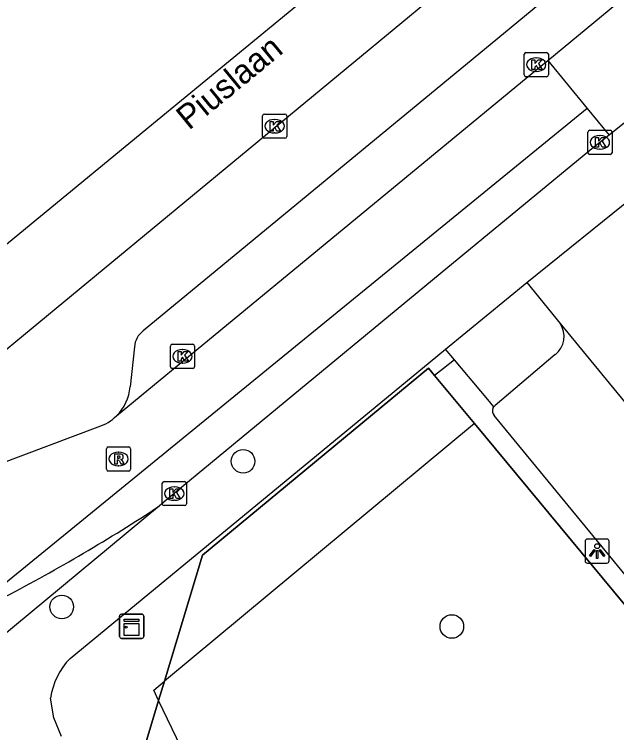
# Model space of a CAD drawing. Extents: x 162347 to 162868, y 381221 to 381813.
# Drawn here: x 162386.78 to 162411.72, y 381689.32 to 381719.03 of the extents above; entities that cross this region are included whole.
import ezdxf

# ---------------------------------------------------------------- set-up
doc = ezdxf.new("R2010")
doc.units = 0
for name, color, linetype in [('IMGEO_Boom', 7, 'Continuous'), ('IMGEO_Fietspad_open', 7, 'Continuous'), ('IMGEO_Groenvoorziening', 7, 'Continuous'), ('IMGEO_Haag', 7, 'Continuous'), ('IMGEO_Hek', 7, 'Continuous'), ('IMGEO_Kast', 7, 'Continuous'), ('IMGEO_Kolk', 7, 'Continuous'), ('IMGEO_Lichtpunt', 7, 'Continuous'), ('IMGEO_Openbare_ruimte_label', 7, 'Continuous'), ('IMGEO_Parkeervlak_open', 7, 'Continuous'), ('IMGEO_Rijbaan_lokaal_open', 7, 'Continuous'), ('IMGEO_Rijbaan_regionaal_gesloten', 7, 'Continuous'), ('IMGEO_Rioolput', 7, 'Continuous'), ('IMGEO_Voetpad_open', 7, 'Continuous')]:
    doc.layers.add(name, color=color, linetype=linetype)

msp = doc.modelspace()

# ---------------------------------------------------------------- linework, layer by layer
at = {"layer": 'IMGEO_Boom'}
for centre in [(162396.248, 381700.541), (162388.74, 381694.516), (162404.892, 381693.706)]:
    msp.add_circle(centre, 0.489, dxfattribs=at)
at = {"layer": 'IMGEO_Fietspad_open'}
for points in [[(162411.399, 381714.036), (162411.025, 381713.735), (162410.842, 381713.593), (162404.407, 381708.299), (162393.401, 381699.206), (162392.785, 381698.696)], [(162392.785, 381698.696), (162384.736, 381692.037), (162369.283, 381679.209), (162367.406, 381677.651)]]:
    msp.add_lwpolyline(points, dxfattribs=at)
msp.add_arc((162352.772, 381759.437), 72.736, 297.53671, 303.37478, dxfattribs=at)
at = {"layer": 'IMGEO_Groenvoorziening'}
for points in [[(162405.005, 381704.732), (162404.629, 381705.179)], [(162392.992, 381691.44), (162394.565, 381696.663), (162403.931, 381704.392), (162404.176, 381704.097)], [(162405.833, 381702.099), (162392.992, 381691.44)], [(162392.753, 381690.648), (162392.548, 381691.072), (162392.992, 381691.44)], [(162392.753, 381690.648), (162392.992, 381691.44)], [(162407.006, 381661.112), (162406.916, 381661.066), (162404.205, 381659.696), (162396.273, 381674.72), (162391.044, 381684.973), (162392.753, 381690.648)], [(162407.006, 381661.112), (162392.753, 381690.648)]]:
    msp.add_lwpolyline(points, dxfattribs=at)
at = {"layer": 'IMGEO_Haag'}
for points in [[(162405.005, 381704.732), (162404.542, 381704.377), (162404.176, 381704.097)], [(162406.631, 381702.797), (162406.381, 381703.097), (162405.005, 381704.732)], [(162404.176, 381704.097), (162405.833, 381702.099)], [(162405.833, 381702.099), (162427.975, 381675.41)]]:
    msp.add_lwpolyline(points, dxfattribs=at)
at = {"layer": 'IMGEO_Hek'}
for points in [[(162404.176, 381704.097), (162403.931, 381704.392), (162394.565, 381696.663), (162392.992, 381691.44)], [(162405.833, 381702.099), (162404.176, 381704.097)], [(162427.975, 381675.41), (162405.833, 381702.099)], [(162392.992, 381691.44), (162392.753, 381690.648)], [(162392.753, 381690.648), (162391.044, 381684.973), (162396.273, 381674.72), (162404.205, 381659.696), (162406.916, 381661.066)]]:
    msp.add_lwpolyline(points, dxfattribs=at)
at = {"layer": 'IMGEO_Kast'}
for p, q in [((162391.209, 381694.214), (162392.05, 381694.214)), ((162392.05, 381694.214), (162391.209, 381694.214)), ((162391.134, 381693.289), (162391.134, 381694.13)), ((162391.134, 381694.13), (162391.134, 381693.289)), ((162392.134, 381694.139), (162392.134, 381693.298)), ((162392.134, 381693.298), (162392.134, 381694.139)), ((162392.059, 381693.214), (162391.218, 381693.214)), ((162391.218, 381693.214), (162392.059, 381693.214))]:
    msp.add_line(p, q, dxfattribs=at)
for points in [[(162391.329, 381694.004), (162391.929, 381694.004), (162391.929, 381693.919), (162391.329, 381693.919), (162391.329, 381694.004)], [(162391.329, 381693.829), (162391.929, 381693.829), (162391.929, 381693.34), (162391.329, 381693.34), (162391.329, 381693.829)]]:
    msp.add_lwpolyline(points, dxfattribs=at)
msp.add_circle((162391.413, 381693.678), 0.0377, dxfattribs=at)
for centre, start, end in [((162391.212, 381694.136), 92.4484, 184.2845), ((162391.212, 381694.136), 92.4484, 184.2845), ((162392.056, 381694.136), 2.4484, 94.2845), ((162392.056, 381694.136), 2.4484, 94.2845), ((162391.212, 381693.292), 182.4484, 274.2845), ((162391.212, 381693.292), 182.4484, 274.2845), ((162392.056, 381693.292), 272.4484, 4.2845), ((162392.056, 381693.292), 272.4484, 4.2845)]:
    msp.add_arc(centre, 0.0779, start, end, dxfattribs=at)
at = {"layer": 'IMGEO_Kolk'}
for p, q in [((162407.962, 381717.452), (162408.814, 381717.452)), ((162407.887, 381716.526), (162407.887, 381717.378)), ((162408.375, 381717.232), (162408.4, 381717.232)), ((162408.888, 381717.378), (162408.888, 381716.526)), ((162408.398, 381716.672), (162408.373, 381716.672)), ((162408.814, 381716.452), (162407.962, 381716.452)), ((162397.055, 381713.978), (162397.055, 381714.83)), ((162397.13, 381714.904), (162397.982, 381714.904)), ((162398.056, 381714.83), (162398.056, 381713.978)), ((162397.543, 381714.684), (162397.568, 381714.684)), ((162397.566, 381714.124), (162397.541, 381714.124)), ((162410.524, 381713.309), (162410.524, 381714.161)), ((162410.599, 381714.235), (162411.451, 381714.235)), ((162411.525, 381714.161), (162411.525, 381713.309)), ((162397.982, 381713.904), (162397.13, 381713.904)), ((162411.012, 381714.015), (162411.037, 381714.015)), ((162411.451, 381713.235), (162410.599, 381713.235)), ((162411.035, 381713.455), (162411.01, 381713.455)), ((162393.237, 381704.454), (162393.237, 381705.306)), ((162393.312, 381705.38), (162394.164, 381705.38)), ((162394.238, 381705.306), (162394.238, 381704.454)), ((162393.725, 381705.16), (162393.75, 381705.16)), ((162394.164, 381704.38), (162393.312, 381704.38)), ((162393.748, 381704.6), (162393.723, 381704.6)), ((162392.9, 381698.78), (162392.9, 381699.632)), ((162392.975, 381699.706), (162393.827, 381699.706)), ((162393.901, 381699.632), (162393.901, 381698.78)), ((162393.388, 381699.486), (162393.413, 381699.486)), ((162393.827, 381698.706), (162392.975, 381698.706)), ((162393.411, 381698.926), (162393.386, 381698.926))]:
    msp.add_line(p, q, dxfattribs=at)
for points in [[(162407.962, 381717.452), (162408.814, 381717.452)], [(162407.887, 381716.526), (162407.887, 381717.378)], [(162408.208, 381717.152), (162408.331, 381717.152), (162408.331, 381717.001), (162408.461, 381717.152), (162408.625, 381717.152), (162408.479, 381717.001), (162408.632, 381716.752), (162408.48, 381716.752), (162408.395, 381716.916), (162408.331, 381716.849), (162408.331, 381716.752), (162408.208, 381716.752), (162408.208, 381717.152)], [(162408.888, 381717.378), (162408.888, 381716.526)], [(162408.814, 381716.452), (162407.962, 381716.452)], [(162397.055, 381713.978), (162397.055, 381714.83)], [(162397.13, 381714.904), (162397.982, 381714.904)], [(162398.056, 381714.83), (162398.056, 381713.978)], [(162397.376, 381714.604), (162397.499, 381714.604), (162397.499, 381714.453), (162397.629, 381714.604), (162397.793, 381714.604), (162397.647, 381714.453), (162397.8, 381714.204), (162397.648, 381714.204), (162397.563, 381714.368), (162397.499, 381714.301), (162397.499, 381714.204), (162397.376, 381714.204), (162397.376, 381714.604)], [(162410.524, 381713.309), (162410.524, 381714.161)], [(162410.599, 381714.235), (162411.451, 381714.235)], [(162411.525, 381714.161), (162411.525, 381713.309)], [(162397.982, 381713.904), (162397.13, 381713.904)], [(162410.845, 381713.935), (162410.968, 381713.935), (162410.968, 381713.784), (162411.098, 381713.935), (162411.262, 381713.935), (162411.116, 381713.784), (162411.269, 381713.535), (162411.117, 381713.535), (162411.032, 381713.699), (162410.968, 381713.632), (162410.968, 381713.535), (162410.845, 381713.535), (162410.845, 381713.935)], [(162411.451, 381713.235), (162410.599, 381713.235)], [(162393.237, 381704.454), (162393.237, 381705.306)], [(162393.312, 381705.38), (162394.164, 381705.38)], [(162394.238, 381705.306), (162394.238, 381704.454)], [(162393.558, 381705.08), (162393.681, 381705.08), (162393.681, 381704.929), (162393.811, 381705.08), (162393.975, 381705.08), (162393.829, 381704.929), (162393.982, 381704.68), (162393.83, 381704.68), (162393.745, 381704.844), (162393.681, 381704.777), (162393.681, 381704.68), (162393.558, 381704.68), (162393.558, 381705.08)], [(162394.164, 381704.38), (162393.312, 381704.38)], [(162392.9, 381698.78), (162392.9, 381699.632)], [(162392.975, 381699.706), (162393.827, 381699.706)], [(162393.901, 381699.632), (162393.901, 381698.78)], [(162393.221, 381699.406), (162393.344, 381699.406), (162393.344, 381699.255), (162393.474, 381699.406), (162393.638, 381699.406), (162393.492, 381699.255), (162393.645, 381699.006), (162393.493, 381699.006), (162393.408, 381699.17), (162393.344, 381699.103), (162393.344, 381699.006), (162393.221, 381699.006), (162393.221, 381699.406)], [(162393.827, 381698.706), (162392.975, 381698.706)]]:
    msp.add_lwpolyline(points, dxfattribs=at)
for centre, start, end in [((162407.964, 381717.376), 91.552, 178.448), ((162407.964, 381717.376), 91.552, 178.448), ((162408.812, 381717.376), 1.552, 88.448), ((162408.812, 381717.376), 1.552, 88.448), ((162407.964, 381716.528), 181.552, 268.448), ((162407.964, 381716.528), 181.552, 268.448), ((162408.812, 381716.528), 271.552, 358.448), ((162408.812, 381716.528), 271.552, 358.448), ((162397.132, 381714.828), 91.552, 178.448), ((162397.132, 381714.828), 91.552, 178.448), ((162397.98, 381714.828), 1.552, 88.448), ((162397.98, 381714.828), 1.552, 88.448), ((162410.601, 381714.159), 91.552, 178.448), ((162410.601, 381714.159), 91.552, 178.448), ((162411.449, 381714.159), 1.552, 88.448), ((162411.449, 381714.159), 1.552, 88.448), ((162397.132, 381713.98), 181.552, 268.448), ((162397.132, 381713.98), 181.552, 268.448), ((162397.98, 381713.98), 271.552, 358.448), ((162397.98, 381713.98), 271.552, 358.448), ((162410.601, 381713.311), 181.552, 268.448), ((162410.601, 381713.311), 181.552, 268.448), ((162411.449, 381713.311), 271.552, 358.448), ((162411.449, 381713.311), 271.552, 358.448), ((162393.314, 381705.304), 91.552, 178.448), ((162393.314, 381705.304), 91.552, 178.448), ((162394.162, 381705.304), 1.552, 88.448), ((162394.162, 381705.304), 1.552, 88.448), ((162393.314, 381704.456), 181.552, 268.448), ((162393.314, 381704.456), 181.552, 268.448), ((162394.162, 381704.456), 271.552, 358.448), ((162394.162, 381704.456), 271.552, 358.448), ((162392.977, 381699.63), 91.552, 178.448), ((162392.977, 381699.63), 91.552, 178.448), ((162393.825, 381699.63), 1.552, 88.448), ((162393.825, 381699.63), 1.552, 88.448), ((162392.977, 381698.782), 181.552, 268.448), ((162392.977, 381698.782), 181.552, 268.448), ((162393.825, 381698.782), 271.552, 358.448), ((162393.825, 381698.782), 271.552, 358.448)]:
    msp.add_arc(centre, 0.0765, start, end, dxfattribs=at)
for centre, major_axis, ratio, start_param, end_param in [((162408.374, 381716.952), (-0.387, 0.002), 0.722429, 4.712389, 7.853982), ((162408.399, 381716.952), (-0.39, 0.002), 0.717154, 1.570796, 4.712389), ((162397.542, 381714.404), (-0.387, 0.002), 0.722429, 4.712389, 7.853982), ((162397.567, 381714.404), (-0.39, 0.002), 0.717154, 1.570796, 4.712389), ((162411.011, 381713.735), (-0.387, 0.002), 0.722429, 4.712389, 7.853982), ((162411.036, 381713.735), (-0.39, 0.002), 0.717154, 1.570796, 4.712389), ((162393.724, 381704.88), (-0.387, 0.002), 0.722429, 4.712389, 7.853982), ((162393.749, 381704.88), (-0.39, 0.002), 0.717154, 1.570796, 4.712389), ((162393.387, 381699.206), (-0.387, 0.002), 0.722429, 4.712389, 7.853982), ((162393.412, 381699.206), (-0.39, 0.002), 0.717154, 1.570796, 4.712389)]:
    msp.add_ellipse(centre, major_axis=major_axis, ratio=ratio, start_param=start_param, end_param=end_param, dxfattribs=at)
at = {"layer": 'IMGEO_Lichtpunt'}
for p, q in [((162410.409, 381697.23), (162410.409, 381696.423)), ((162410.409, 381697.23), (162410.409, 381696.423)), ((162411.311, 381697.325), (162410.503, 381697.325)), ((162411.311, 381697.325), (162410.503, 381697.325)), ((162411.405, 381696.423), (162411.405, 381697.23)), ((162411.405, 381696.423), (162411.405, 381697.23)), ((162410.503, 381696.329), (162411.311, 381696.329)), ((162410.503, 381696.329), (162411.311, 381696.329))]:
    msp.add_line(p, q, dxfattribs=at)
for points in [[(162410.783, 381696.894), (162410.822, 381696.866), (162410.634, 381696.604), (162410.596, 381696.631), (162410.783, 381696.894)], [(162410.995, 381696.866), (162411.033, 381696.893), (162411.22, 381696.631), (162411.181, 381696.603), (162410.995, 381696.866)], [(162410.885, 381696.846), (162410.932, 381696.846), (162410.932, 381696.524), (162410.885, 381696.524), (162410.885, 381696.846)]]:
    msp.add_lwpolyline(points, dxfattribs=at)
msp.add_circle((162410.908, 381697.028), 0.0994, dxfattribs=at)
for centre, start, end in [((162410.503, 381697.23), 90, 180), ((162410.503, 381697.23), 90, 180), ((162411.311, 381697.23), 0, 90), ((162411.311, 381697.23), 0, 90), ((162410.503, 381696.423), 180, 270), ((162410.503, 381696.423), 180, 270), ((162411.311, 381696.423), 270, 0), ((162411.311, 381696.423), 270, 360)]:
    msp.add_arc(centre, 0.0946, start, end, dxfattribs=at)
at = {"layer": 'IMGEO_Parkeervlak_open'}
for points in [[(162440.727, 381746.087), (162423.778, 381732.047), (162406.798, 381718.03), (162392.111, 381705.94)], [(162391.75, 381705.275), (162391.573, 381703.626)], [(162409.166, 381704.953), (162406.684, 381702.852), (162406.631, 381702.797)], [(162406.593, 381702.73), (162406.631, 381702.797)], [(162428.502, 381675.847), (162424.466, 381680.783), (162406.648, 381702.432)]]:
    msp.add_lwpolyline(points, dxfattribs=at)
for centre, radius, start, end in [((162408.586, 381705.711), 0.955, 307.4007, 34.0629), ((162392.677, 381705.202), 0.93, 127.4995, 175.5092), ((162389.665, 381703.783), 1.914, 314.7105, 355.287), ((162406.863, 381702.626), 0.29, 158.9089, 222.0052)]:
    msp.add_arc(centre, radius, start, end, dxfattribs=at)
at = {"layer": 'IMGEO_Rijbaan_lokaal_open'}
for points in [[(162408.86, 381717.127), (162423.709, 381729.379)], [(162391.012, 381702.423), (162408.292, 381716.658), (162408.86, 381717.127)], [(162408.86, 381717.127), (162410.493, 381715.139)], [(162413.373, 381715.625), (162411.399, 381714.036)], [(162410.493, 381715.139), (162384.973, 381694.341)], [(162410.493, 381715.139), (162411.399, 381714.036)], [(162407.99, 381707.932), (162412.482, 381711.546)], [(162407.99, 381707.932), (162409.377, 381706.246)], [(162409.377, 381706.246), (162434.507, 381675.673)], [(162378.988, 381697.731), (162390.253, 381701.967)]]:
    msp.add_lwpolyline(points, dxfattribs=at)
msp.add_arc((162389.679, 381703.781), 1.903, 287.5427, 314.4514, dxfattribs=at)
at = {"layer": 'IMGEO_Rijbaan_regionaal_gesloten'}
for points in [[(162427.549, 381739.121), (162380.785, 381700.486), (162378.448, 381698.604), (162378.415, 381698.577)], [(162362.701, 381690.133), (162371.215, 381696.991), (162380.386, 381704.538), (162386.535, 381709.599), (162392.685, 381714.659), (162398.731, 381719.635)]]:
    msp.add_lwpolyline(points, dxfattribs=at)
at = {"layer": 'IMGEO_Rioolput'}
for p, q in [((162390.592, 381700.211), (162390.592, 381701.063)), ((162390.667, 381701.137), (162391.519, 381701.137)), ((162391.593, 381701.063), (162391.593, 381700.211)), ((162391.08, 381700.917), (162391.105, 381700.917)), ((162391.103, 381700.357), (162391.078, 381700.357)), ((162391.519, 381700.137), (162390.667, 381700.137))]:
    msp.add_line(p, q, dxfattribs=at)
for points in [[(162390.592, 381700.211), (162390.592, 381701.063)], [(162390.667, 381701.137), (162391.519, 381701.137)], [(162391.593, 381701.063), (162391.593, 381700.211)], [(162391.181, 381700.835), (162390.929, 381700.837), (162390.929, 381700.437)], [(162391.107, 381700.756), (162391.053, 381700.756), (162391.053, 381700.675)], [(162390.929, 381700.437), (162391.053, 381700.437), (162391.053, 381700.599), (162391.064, 381700.599)], [(162391.053, 381700.675), (162391.105, 381700.675)], [(162391.111, 381700.57), (162391.182, 381700.437), (162391.322, 381700.437), (162391.257, 381700.563)], [(162391.519, 381700.137), (162390.667, 381700.137)]]:
    msp.add_lwpolyline(points, dxfattribs=at)
for centre, radius, start, end in [((162390.669, 381701.061), 0.0765, 91.552, 178.448), ((162390.669, 381701.061), 0.0765, 91.552, 178.448), ((162391.517, 381701.061), 0.0765, 1.552, 88.448), ((162391.517, 381701.061), 0.0765, 1.552, 88.448), ((162391.113, 381700.66), 0.0964, 77.0061, 93.1865), ((162391.127, 381700.717), 0.0378, 276.6634, 79.6772), ((162391.18, 381700.725), 0.109, 350.3612, 89.416), ((162391.063, 381700.546), 0.0533, 26.0293, 88.6989), ((162391.089, 381700.864), 0.19, 274.7715, 282.9687), ((162391.178, 381700.725), 0.112, 277.5842, 350.9817), ((162391.162, 381700.51), 0.108, 29.5134, 73.7905), ((162390.669, 381700.213), 0.0765, 181.552, 268.448), ((162390.669, 381700.213), 0.0765, 181.552, 268.448), ((162391.517, 381700.213), 0.0765, 271.552, 358.448), ((162391.517, 381700.213), 0.0765, 271.552, 358.448)]:
    msp.add_arc(centre, radius, start, end, dxfattribs=at)
for centre, major_axis, ratio, start_param, end_param in [((162391.079, 381700.637), (-0.387, 0.002), 0.722429, 4.712389, 7.853982), ((162391.104, 381700.637), (-0.39, 0.002), 0.717154, 1.570796, 4.712389)]:
    msp.add_ellipse(centre, major_axis=major_axis, ratio=ratio, start_param=start_param, end_param=end_param, dxfattribs=at)
at = {"layer": 'IMGEO_Voetpad_open'}
for points in [[(162404.629, 381705.179), (162407.99, 381707.932)], [(162389.083, 381692.387), (162403.996, 381704.66), (162404.629, 381705.179)], [(162388.726, 381689.153), (162388.407, 381689.921), (162388.277, 381690.743)]]:
    msp.add_lwpolyline(points, dxfattribs=at)
msp.add_arc((162391.289, 381690.286), 3.046, 136.3923, 171.3733, dxfattribs=at)

# ---------------------------------------------------------------- texts
at = {"layer": 'IMGEO_Openbare_ruimte_label'}
msp.add_text('Piuslaan', height=1, rotation=39.4022, dxfattribs=at).set_placement((162394.006, 381714.214))

doc.saveas('drawing.dxf')
